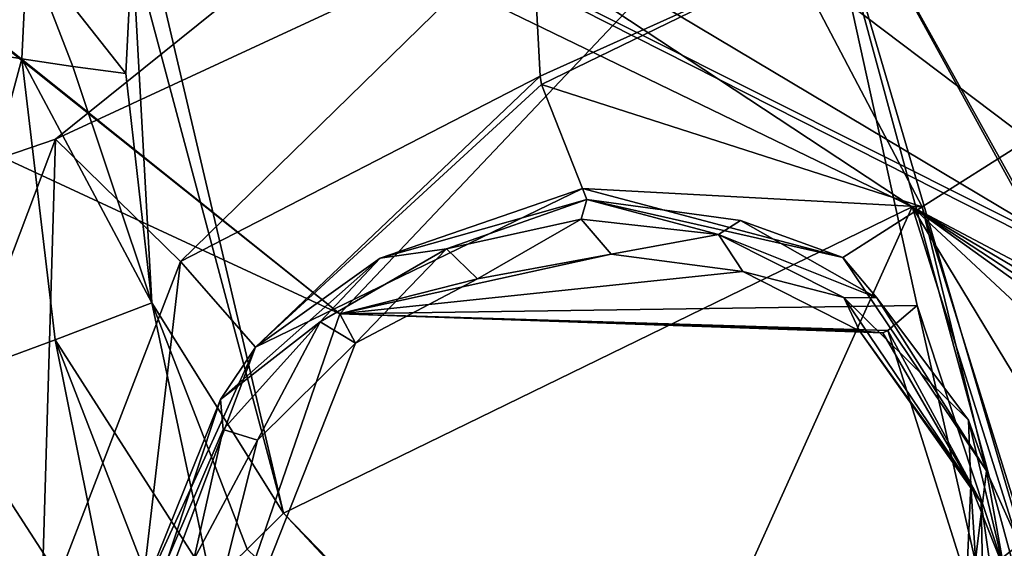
# Model space of a CAD drawing. Header units: millimetres. Extents: x -147 to 294, y -82 to 275.
# Tile 374 of 609: x 271.25 to 276.01, y 177.94 to 180.5. Entities that reach past the tile are written whole.
import ezdxf

# ---------------------------------------------------------------- set-up
doc = ezdxf.new("R2010")
doc.units = ezdxf.units.MM
doc.header["$LTSCALE"] = 67.506716
for name, color, linetype in [('1730', 7, 'CONTINUOUS'), ('1738', 7, 'CONTINUOUS'), ('1741', 7, 'CONTINUOUS'), ('1844', 7, 'CONTINUOUS'), ('1854', 7, 'CONTINUOUS'), ('1857', 7, 'CONTINUOUS'), ('1858', 7, 'CONTINUOUS'), ('1861', 7, 'CONTINUOUS'), ('1965', 7, 'CONTINUOUS'), ('2826', 7, 'CONTINUOUS'), ('2832', 7, 'CONTINUOUS'), ('3037', 7, 'CONTINUOUS'), ('3039', 7, 'CONTINUOUS'), ('3040', 7, 'CONTINUOUS'), ('3047', 7, 'CONTINUOUS'), ('3048', 7, 'CONTINUOUS'), ('3054', 7, 'CONTINUOUS'), ('3055', 7, 'CONTINUOUS'), ('3109', 7, 'CONTINUOUS'), ('3110', 7, 'CONTINUOUS'), ('720', 7, 'CONTINUOUS'), ('751', 7, 'CONTINUOUS'), ('754', 7, 'CONTINUOUS'), ('807', 7, 'CONTINUOUS'), ('872', 7, 'CONTINUOUS'), ('901', 7, 'CONTINUOUS'), ('902', 7, 'CONTINUOUS'), ('903', 7, 'CONTINUOUS'), ('904', 7, 'CONTINUOUS'), ('908', 7, 'CONTINUOUS'), ('938', 7, 'CONTINUOUS')]:
    doc.layers.add(name, color=color, linetype=linetype)

msp = doc.modelspace()

# ---------------------------------------------------------------- linework, layer by layer
at = {"layer": '1730', "linetype": 'CONTINUOUS'}
msp.add_3dface([(275.346, 174.62, -39.8651), (279.3061, 177.0243, -32.565), (279.2792, 179.3808, -39.1476), (275.346, 174.62, -39.8651)], dxfattribs=at)
at = {"layer": '1738', "linetype": 'CONTINUOUS'}
for points in [[(275.8085, 174.0177, -40.0569), (279.2792, 179.3808, -39.1476), (280.8387, 180.4204, -39.0647), (275.8085, 174.0177, -40.0569)], [(275.346, 174.62, -39.8651), (279.2792, 179.3808, -39.1476), (275.8085, 174.0177, -40.0569), (275.346, 174.62, -39.8651)]]:
    msp.add_3dface(points, dxfattribs=at)
at = {"layer": '1741', "linetype": 'CONTINUOUS'}
msp.add_3dface([(275.8085, 174.0177, -40.0569), (280.8387, 180.4204, -39.0647), (276.338, 173.8255, -39.6422), (275.8085, 174.0177, -40.0569)], dxfattribs=at)
at = {"layer": '1844', "linetype": 'CONTINUOUS'}
msp.add_3dface([(275.6297, 172.7734, -33.1661), (265.5288, 174.4453, -29.4133), (261.893, 178.844, -26.6546), (275.6297, 172.7734, -33.1661)], dxfattribs=at)
at = {"layer": '1854', "linetype": 'CONTINUOUS'}
for points in [[(275.6297, 172.7734, -33.1661), (261.893, 178.844, -26.6546), (271.9255, 175.4324, -30.872), (275.6297, 172.7734, -33.1661)], [(271.9255, 175.4324, -30.872), (261.893, 178.844, -26.6546), (270.7886, 176.6337, -30.0324), (271.9255, 175.4324, -30.872)]]:
    msp.add_3dface(points, dxfattribs=at)
at = {"layer": '1857', "linetype": 'CONTINUOUS'}
for points in [[(273.7292, 180.9903, -29.2165), (274.9944, 180.7789, -29.6912), (273.7699, 180.2271, -29.1921), (273.7292, 180.9903, -29.2165)], [(273.7699, 180.2271, -29.1921), (274.9944, 180.7789, -29.6912), (273.7772, 180.1863, -29.1731), (273.7699, 180.2271, -29.1921)], [(273.7772, 180.1863, -29.1731), (274.9944, 180.7789, -29.6912), (275.6174, 179.5951, -30.1139), (273.7772, 180.1863, -29.1731)], [(274.9944, 180.7789, -29.6912), (276.1306, 179.92, -30.3805), (275.6174, 179.5951, -30.1139), (274.9944, 180.7789, -29.6912)], [(273.7772, 180.1863, -29.1731), (275.6174, 179.5951, -30.1139), (273.9753, 179.6839, -28.5714), (273.7772, 180.1863, -29.1731)], [(275.6174, 179.5951, -30.1139), (276.1306, 179.92, -30.3805), (276.209, 177.6952, -31.1425), (275.6174, 179.5951, -30.1139)], [(273.9753, 179.6839, -28.5714), (275.6174, 179.5951, -30.1139), (275.2341, 179.3504, -29.2464), (273.9753, 179.6839, -28.5714)], [(275.2341, 179.3504, -29.2464), (275.6174, 179.5951, -30.1139), (275.9281, 178.3188, -30.0202), (275.2341, 179.3504, -29.2464)], [(275.6174, 179.5951, -30.1139), (276.209, 177.6952, -31.1425), (275.9281, 178.3188, -30.0202), (275.6174, 179.5951, -30.1139)], [(275.9281, 178.3188, -30.0202), (276.209, 177.6952, -31.1425), (275.7688, 177.0262, -30.5714), (275.9281, 178.3188, -30.0202)]]:
    msp.add_3dface(points, dxfattribs=at)
at = {"layer": '1858', "linetype": 'CONTINUOUS'}
for points in [[(267.8113, 178.6865, -28.3418), (267.6534, 181.3435, -27.287), (274.3502, 182.2736, -28.9295), (267.8113, 178.6865, -28.3418)], [(271.4275, 179.922, -28.9229), (267.8113, 178.6865, -28.3418), (274.3502, 182.2736, -28.9295), (271.4275, 179.922, -28.9229)], [(273.7292, 180.9903, -29.2165), (271.4275, 179.922, -28.9229), (274.3502, 182.2736, -28.9295), (273.7292, 180.9903, -29.2165)], [(281.0788, 179.7606, -32.0802), (273.7292, 180.9903, -29.2165), (274.3502, 182.2736, -28.9295), (281.0788, 179.7606, -32.0802)], [(281.0788, 179.7606, -32.0802), (274.9944, 180.7789, -29.6912), (273.7292, 180.9903, -29.2165), (281.0788, 179.7606, -32.0802)], [(281.0788, 179.7606, -32.0802), (276.1306, 179.92, -30.3805), (274.9944, 180.7789, -29.6912), (281.0788, 179.7606, -32.0802)], [(270.5439, 177.585, -29.5753), (267.8113, 178.6865, -28.3418), (271.4275, 179.922, -28.9229), (270.5439, 177.585, -29.5753)], [(275.0639, 175.5524, -31.7944), (281.0788, 179.7606, -32.0802), (276.1586, 175.0202, -32.3658), (275.0639, 175.5524, -31.7944)], [(281.0788, 179.7606, -32.0802), (275.0639, 175.5524, -31.7944), (276.6034, 177.6003, -31.4462), (281.0788, 179.7606, -32.0802)]]:
    msp.add_3dface(points, dxfattribs=at)
at = {"layer": '1861', "linetype": 'CONTINUOUS'}
msp.add_3dface([(282.6353, 182.8384, -31.4773), (281.0788, 179.7606, -32.0802), (274.3502, 182.2736, -28.9295), (282.6353, 182.8384, -31.4773)], dxfattribs=at)
at = {"layer": '1965', "linetype": 'CONTINUOUS'}
msp.add_3dface([(275.0739, 181.4798, -26.8937), (284.0579, 178.0208, -31.1984), (277.0322, 185.397, -26.1323), (275.0739, 181.4798, -26.8937)], dxfattribs=at)
at = {"layer": '2826', "linetype": 'CONTINUOUS'}
for points in [[(272.8023, 179.0783, -27.1017), (275.0739, 181.4798, -26.8937), (266.7113, 183.9323, -23.5697), (272.8023, 179.0783, -27.1017)], [(267.1112, 183.6315, -23.7839), (272.8023, 179.0783, -27.1017), (266.7113, 183.9323, -23.5697), (267.1112, 183.6315, -23.7839)], [(267.6241, 181.4819, -24.6937), (272.8023, 179.0783, -27.1017), (267.1112, 183.6315, -23.7839), (267.6241, 181.4819, -24.6937)], [(265.9256, 179.8558, -24.8233), (271.892, 176.4469, -27.8634), (267.6241, 181.4819, -24.6937), (265.9256, 179.8558, -24.8233)], [(271.892, 176.4469, -27.8634), (272.8023, 179.0783, -27.1017), (267.6241, 181.4819, -24.6937), (271.892, 176.4469, -27.8634)], [(275.5921, 179.1187, -27.9477), (275.0739, 181.4798, -26.8937), (272.8023, 179.0783, -27.1017), (275.5921, 179.1187, -27.9477)], [(284.0579, 178.0208, -31.1984), (275.0739, 181.4798, -26.8937), (282.1531, 175.2115, -31.6651), (284.0579, 178.0208, -31.1984)], [(275.0739, 181.4798, -26.8937), (280.0442, 172.562, -32.0719), (282.1531, 175.2115, -31.6651), (275.0739, 181.4798, -26.8937)], [(280.0442, 172.562, -32.0719), (275.0739, 181.4798, -26.8937), (280.0028, 172.514, -32.0789), (280.0442, 172.562, -32.0719)], [(280.0028, 172.514, -32.0789), (275.0739, 181.4798, -26.8937), (277.2959, 173.9205, -30.5917), (280.0028, 172.514, -32.0789)], [(277.2959, 173.9205, -30.5917), (275.0739, 181.4798, -26.8937), (276.2976, 176.9847, -29.0099), (277.2959, 173.9205, -30.5917)], [(276.2976, 176.9847, -29.0099), (275.0739, 181.4798, -26.8937), (275.5921, 179.1187, -27.9477), (276.2976, 176.9847, -29.0099)], [(259.9856, 180.7178, -22.9592), (271.892, 176.4469, -27.8634), (263.739, 180.3587, -24.0493), (259.9856, 180.7178, -22.9592)], [(263.739, 180.3587, -24.0493), (271.892, 176.4469, -27.8634), (265.9256, 179.8558, -24.8233), (263.739, 180.3587, -24.0493)]]:
    msp.add_3dface(points, dxfattribs=at)
at = {"layer": '2832', "linetype": 'CONTINUOUS'}
msp.add_3dface([(260.2093, 180.2925, -23.1667), (262.9563, 177.8727, -24.7702), (272.2464, 175.8376, -28.2172), (260.2093, 180.2925, -23.1667)], dxfattribs=at)
at = {"layer": '3037', "linetype": 'CONTINUOUS'}
for points in [[(271.892, 176.4469, -27.8634), (259.9856, 180.7178, -22.9592), (260.2093, 180.2925, -23.1667), (271.892, 176.4469, -27.8634)], [(271.892, 176.4469, -27.8634), (260.2093, 180.2925, -23.1667), (271.9696, 176.2625, -27.9612), (271.892, 176.4469, -27.8634)], [(260.2093, 180.2925, -23.1667), (272.2464, 175.8376, -28.2172), (272.1507, 175.959, -28.1389), (260.2093, 180.2925, -23.1667)], [(271.9696, 176.2625, -27.9612), (260.2093, 180.2925, -23.1667), (272.0649, 176.0875, -28.0608), (271.9696, 176.2625, -27.9612)], [(272.0649, 176.0875, -28.0608), (260.2093, 180.2925, -23.1667), (272.1507, 175.959, -28.1389), (272.0649, 176.0875, -28.0608)]]:
    msp.add_3dface(points, dxfattribs=at)
at = {"layer": '3039', "linetype": 'CONTINUOUS'}
for points in [[(274.7493, 179.2829, -27.9359), (272.8023, 179.0783, -27.1017), (274.113, 179.3668, -27.6844), (274.7493, 179.2829, -27.9359)], [(274.113, 179.3668, -27.6844), (272.8023, 179.0783, -27.1017), (273.4678, 179.2466, -27.5148), (274.113, 179.3668, -27.6844)], [(275.3139, 178.9954, -28.2482), (272.8023, 179.0783, -27.1017), (274.7493, 179.2829, -27.9359), (275.3139, 178.9954, -28.2482)], [(273.4678, 179.2466, -27.5148), (272.8023, 179.0783, -27.1017), (272.877, 178.9357, -27.4432), (273.4678, 179.2466, -27.5148)], [(275.5921, 179.1187, -27.9477), (272.8023, 179.0783, -27.1017), (275.4515, 178.9975, -28.0256), (275.5921, 179.1187, -27.9477)], [(272.8023, 179.0783, -27.1017), (271.892, 176.4469, -27.8634), (272.877, 178.9357, -27.4432), (272.8023, 179.0783, -27.1017)], [(275.4515, 178.9975, -28.0256), (272.8023, 179.0783, -27.1017), (275.4266, 178.9853, -28.051), (275.4515, 178.9975, -28.0256)], [(275.4266, 178.9853, -28.051), (272.8023, 179.0783, -27.1017), (275.3139, 178.9954, -28.2482), (275.4266, 178.9853, -28.051)], [(272.877, 178.9357, -27.4432), (271.892, 176.4469, -27.8634), (272.4029, 178.4669, -27.4776), (272.877, 178.9357, -27.4432)], [(272.4029, 178.4669, -27.4776), (271.892, 176.4469, -27.8634), (272.0963, 177.8906, -27.6149), (272.4029, 178.4669, -27.4776)]]:
    msp.add_3dface(points, dxfattribs=at)
at = {"layer": '3040', "linetype": 'CONTINUOUS'}
for points in [[(275.5921, 179.1187, -27.9477), (275.4515, 178.9975, -28.0256), (276.0608, 177.0631, -29.0246), (275.5921, 179.1187, -27.9477)], [(276.2976, 176.9847, -29.0099), (275.5921, 179.1187, -27.9477), (276.0608, 177.0631, -29.0246), (276.2976, 176.9847, -29.0099)], [(275.4266, 178.9853, -28.051), (275.3139, 178.9954, -28.2482), (275.9018, 178.1666, -28.7953), (275.4266, 178.9853, -28.051)], [(275.4515, 178.9975, -28.0256), (275.4266, 178.9853, -28.051), (275.9018, 178.1666, -28.7953), (275.4515, 178.9975, -28.0256)], [(276.0608, 177.0631, -29.0246), (275.4515, 178.9975, -28.0256), (275.9018, 178.1666, -28.7953), (276.0608, 177.0631, -29.0246)], [(275.9236, 177.1352, -29.2376), (276.0608, 177.0631, -29.0246), (275.9018, 178.1666, -28.7953), (275.9236, 177.1352, -29.2376)]]:
    msp.add_3dface(points, dxfattribs=at)
at = {"layer": '3047', "linetype": 'CONTINUOUS'}
for points in [[(273.9677, 179.5351, -28.3968), (273.4678, 179.2466, -27.5148), (273.3178, 179.3929, -28.2516), (273.9677, 179.5351, -28.3968)], [(274.113, 179.3668, -27.6844), (273.4678, 179.2466, -27.5148), (273.9677, 179.5351, -28.3968), (274.113, 179.3668, -27.6844)], [(274.6323, 179.4611, -28.6316), (274.113, 179.3668, -27.6844), (273.9677, 179.5351, -28.3968), (274.6323, 179.4611, -28.6316)], [(274.7493, 179.2829, -27.9359), (274.113, 179.3668, -27.6844), (274.6323, 179.4611, -28.6316), (274.7493, 179.2829, -27.9359)], [(275.2388, 179.1567, -28.9392), (274.7493, 179.2829, -27.9359), (274.6323, 179.4611, -28.6316), (275.2388, 179.1567, -28.9392)], [(273.3178, 179.3929, -28.2516), (272.877, 178.9357, -27.4432), (272.7066, 179.0398, -28.2016), (273.3178, 179.3929, -28.2516)], [(273.4678, 179.2466, -27.5148), (272.877, 178.9357, -27.4432), (273.3178, 179.3929, -28.2516), (273.4678, 179.2466, -27.5148)], [(275.3139, 178.9954, -28.2482), (274.7493, 179.2829, -27.9359), (275.2388, 179.1567, -28.9392), (275.3139, 178.9954, -28.2482)], [(272.7066, 179.0398, -28.2016), (272.4029, 178.4669, -27.4776), (272.2383, 178.5185, -28.2626), (272.7066, 179.0398, -28.2016)], [(272.877, 178.9357, -27.4432), (272.4029, 178.4669, -27.4776), (272.7066, 179.0398, -28.2016), (272.877, 178.9357, -27.4432)], [(272.2383, 178.5185, -28.2626), (272.0963, 177.8906, -27.6149), (271.9682, 177.8918, -28.4274), (272.2383, 178.5185, -28.2626)], [(272.4029, 178.4669, -27.4776), (272.0963, 177.8906, -27.6149), (272.2383, 178.5185, -28.2626), (272.4029, 178.4669, -27.4776)]]:
    msp.add_3dface(points, dxfattribs=at)
at = {"layer": '3048', "linetype": 'CONTINUOUS'}
for points in [[(275.3139, 178.9954, -28.2482), (275.2388, 179.1567, -28.9392), (275.8523, 178.2476, -29.4885), (275.3139, 178.9954, -28.2482)], [(275.9018, 178.1666, -28.7953), (275.3139, 178.9954, -28.2482), (275.8523, 178.2476, -29.4885), (275.9018, 178.1666, -28.7953)], [(275.8028, 177.1257, -29.9195), (275.9236, 177.1352, -29.2376), (275.8523, 178.2476, -29.4885), (275.8028, 177.1257, -29.9195)], [(275.9236, 177.1352, -29.2376), (275.9018, 178.1666, -28.7953), (275.8523, 178.2476, -29.4885), (275.9236, 177.1352, -29.2376)]]:
    msp.add_3dface(points, dxfattribs=at)
at = {"layer": '3054', "linetype": 'CONTINUOUS'}
for points in [[(273.9753, 179.6839, -28.5714), (275.2341, 179.3504, -29.2464), (273.9966, 179.6302, -28.3692), (273.9753, 179.6839, -28.5714)], [(273.9966, 179.6302, -28.3692), (275.2341, 179.3504, -29.2464), (274.7395, 179.5291, -28.6388), (273.9966, 179.6302, -28.3692)], [(274.7395, 179.5291, -28.6388), (275.2341, 179.3504, -29.2464), (275.3972, 179.1545, -28.99), (274.7395, 179.5291, -28.6388)], [(275.2341, 179.3504, -29.2464), (275.9281, 178.3188, -30.0202), (275.3972, 179.1545, -28.99), (275.2341, 179.3504, -29.2464)], [(275.3972, 179.1545, -28.99), (275.9281, 178.3188, -30.0202), (275.8417, 178.5636, -29.3609), (275.3972, 179.1545, -28.99)], [(275.8417, 178.5636, -29.3609), (275.9281, 178.3188, -30.0202), (276.0129, 177.8418, -29.7001), (275.8417, 178.5636, -29.3609)], [(275.9281, 178.3188, -30.0202), (275.7688, 177.0262, -30.5714), (276.0129, 177.8418, -29.7001), (275.9281, 178.3188, -30.0202)]]:
    msp.add_3dface(points, dxfattribs=at)
at = {"layer": '3055', "linetype": 'CONTINUOUS'}
for points in [[(273.9753, 179.6839, -28.5714), (272.9966, 179.3466, -28.1713), (272.3939, 178.916, -28.2793), (273.9753, 179.6839, -28.5714)], [(273.9753, 179.6839, -28.5714), (273.9966, 179.6302, -28.3692), (272.9966, 179.3466, -28.1713), (273.9753, 179.6839, -28.5714)], [(272.9966, 179.3466, -28.1713), (272.2242, 178.6635, -28.2017), (272.3939, 178.916, -28.2793), (272.9966, 179.3466, -28.1713)], [(271.8324, 177.6915, -28.4659), (271.7985, 177.3395, -28.7848), (272.3939, 178.916, -28.2793), (271.8324, 177.6915, -28.4659)], [(272.2242, 178.6635, -28.2017), (271.8324, 177.6915, -28.4659), (272.3939, 178.916, -28.2793), (272.2242, 178.6635, -28.2017)]]:
    msp.add_3dface(points, dxfattribs=at)
at = {"layer": '3109', "linetype": 'CONTINUOUS'}
for points in [[(271.4275, 179.922, -28.9229), (273.7292, 180.9903, -29.2165), (272.0321, 179.3317, -28.9282), (271.4275, 179.922, -28.9229)], [(273.7292, 180.9903, -29.2165), (273.7699, 180.2271, -29.1921), (272.0321, 179.3317, -28.9282), (273.7292, 180.9903, -29.2165)], [(273.7699, 180.2271, -29.1921), (272.3939, 178.916, -28.2793), (272.0321, 179.3317, -28.9282), (273.7699, 180.2271, -29.1921)], [(273.7699, 180.2271, -29.1921), (273.7772, 180.1863, -29.1731), (272.3939, 178.916, -28.2793), (273.7699, 180.2271, -29.1921)], [(273.7772, 180.1863, -29.1731), (273.9753, 179.6839, -28.5714), (272.3939, 178.916, -28.2793), (273.7772, 180.1863, -29.1731)], [(270.5439, 177.585, -29.5753), (271.4275, 179.922, -28.9229), (271.3573, 177.5838, -29.4377), (270.5439, 177.585, -29.5753)], [(271.3573, 177.5838, -29.4377), (271.4275, 179.922, -28.9229), (272.0321, 179.3317, -28.9282), (271.3573, 177.5838, -29.4377)], [(271.7985, 177.3395, -28.7848), (271.3573, 177.5838, -29.4377), (272.0321, 179.3317, -28.9282), (271.7985, 177.3395, -28.7848)], [(272.3939, 178.916, -28.2793), (271.7985, 177.3395, -28.7848), (272.0321, 179.3317, -28.9282), (272.3939, 178.916, -28.2793)]]:
    msp.add_3dface(points, dxfattribs=at)
at = {"layer": '3110', "linetype": 'CONTINUOUS'}
for points in [[(273.9966, 179.6302, -28.3692), (273.3178, 179.3929, -28.2516), (272.9966, 179.3466, -28.1713), (273.9966, 179.6302, -28.3692)], [(273.9677, 179.5351, -28.3968), (273.3178, 179.3929, -28.2516), (273.9966, 179.6302, -28.3692), (273.9677, 179.5351, -28.3968)], [(274.6323, 179.4611, -28.6316), (273.9677, 179.5351, -28.3968), (273.9966, 179.6302, -28.3692), (274.6323, 179.4611, -28.6316)], [(274.6323, 179.4611, -28.6316), (273.9966, 179.6302, -28.3692), (274.7395, 179.5291, -28.6388), (274.6323, 179.4611, -28.6316)], [(274.6323, 179.4611, -28.6316), (274.7395, 179.5291, -28.6388), (275.3972, 179.1545, -28.99), (274.6323, 179.4611, -28.6316)], [(275.2388, 179.1567, -28.9392), (274.6323, 179.4611, -28.6316), (275.3972, 179.1545, -28.99), (275.2388, 179.1567, -28.9392)], [(273.3178, 179.3929, -28.2516), (272.7066, 179.0398, -28.2016), (272.9966, 179.3466, -28.1713), (273.3178, 179.3929, -28.2516)], [(272.7066, 179.0398, -28.2016), (272.2242, 178.6635, -28.2017), (272.9966, 179.3466, -28.1713), (272.7066, 179.0398, -28.2016)], [(275.8523, 178.2476, -29.4885), (275.2388, 179.1567, -28.9392), (275.8417, 178.5636, -29.3609), (275.8523, 178.2476, -29.4885)], [(275.2388, 179.1567, -28.9392), (275.3972, 179.1545, -28.99), (275.8417, 178.5636, -29.3609), (275.2388, 179.1567, -28.9392)], [(272.7066, 179.0398, -28.2016), (272.2383, 178.5185, -28.2626), (272.2242, 178.6635, -28.2017), (272.7066, 179.0398, -28.2016)], [(271.9682, 177.8918, -28.4274), (271.8324, 177.6915, -28.4659), (272.2242, 178.6635, -28.2017), (271.9682, 177.8918, -28.4274)], [(272.2383, 178.5185, -28.2626), (271.9682, 177.8918, -28.4274), (272.2242, 178.6635, -28.2017), (272.2383, 178.5185, -28.2626)], [(275.8523, 178.2476, -29.4885), (275.8417, 178.5636, -29.3609), (276.0129, 177.8418, -29.7001), (275.8523, 178.2476, -29.4885)], [(275.8028, 177.1257, -29.9195), (275.8523, 178.2476, -29.4885), (276.0129, 177.8418, -29.7001), (275.8028, 177.1257, -29.9195)]]:
    msp.add_3dface(points, dxfattribs=at)
at = {"layer": '720', "linetype": 'CONTINUOUS'}
for points in [[(271.7983, 180.8546, -46.7264), (272.5296, 178.1147, -46.9854), (271.7481, 181.4468, -46.6582), (271.7983, 180.8546, -46.7264)], [(271.7481, 181.4468, -46.6582), (272.5296, 178.1147, -46.9854), (275.5682, 179.5951, -46.6311), (271.7481, 181.4468, -46.6582)], [(271.7666, 180.239, -46.8013), (271.8923, 179.131, -46.9186), (271.7983, 180.8546, -46.7264), (271.7666, 180.239, -46.8013)], [(271.8923, 179.131, -46.9186), (272.5296, 178.1147, -46.9854), (271.7983, 180.8546, -46.7264), (271.8923, 179.131, -46.9186)], [(272.5296, 178.1147, -46.9854), (274.1483, 176.4468, -47.038), (275.5682, 179.5951, -46.6311), (272.5296, 178.1147, -46.9854)], [(275.5682, 179.5951, -46.6311), (274.1483, 176.4468, -47.038), (276.0843, 177.9611, -46.7696), (275.5682, 179.5951, -46.6311)], [(279.3315, 177.6039, -46.5665), (275.5682, 179.5951, -46.6311), (279.2072, 177.4492, -46.5917), (279.3315, 177.6039, -46.5665)], [(279.2072, 177.4492, -46.5917), (275.5682, 179.5951, -46.6311), (279.0809, 177.2935, -46.6169), (279.2072, 177.4492, -46.5917)], [(279.0809, 177.2935, -46.6169), (275.5682, 179.5951, -46.6311), (277.8573, 177.9487, -46.6434), (279.0809, 177.2935, -46.6169)], [(277.8573, 177.9487, -46.6434), (275.5682, 179.5951, -46.6311), (276.6332, 178.6031, -46.6643), (277.8573, 177.9487, -46.6434)], [(276.6332, 178.6031, -46.6643), (275.5682, 179.5951, -46.6311), (276.363, 178.2828, -46.7171), (276.6332, 178.6031, -46.6643)], [(276.363, 178.2828, -46.7171), (275.5682, 179.5951, -46.6311), (276.0843, 177.9611, -46.7696), (276.363, 178.2828, -46.7171)], [(276.0843, 177.9611, -46.7696), (274.1483, 176.4468, -47.038), (276.0174, 177.7124, -46.7992), (276.0843, 177.9611, -46.7696)]]:
    msp.add_3dface(points, dxfattribs=at)
at = {"layer": '751', "linetype": 'CONTINUOUS'}
msp.add_3dface([(282.0619, 176.4525, -49.2809), (267.7934, 164.6059, -50.1662), (268.656, 183.2375, -49.424), (282.0619, 176.4525, -49.2809)], dxfattribs=at)
at = {"layer": '754', "linetype": 'CONTINUOUS'}
for points in [[(282.0958, 176.4974, -49.2738), (268.656, 183.2375, -49.424), (273.9445, 194.1902, -47.4045), (282.0958, 176.4974, -49.2738)], [(282.1295, 176.5424, -49.2666), (282.0958, 176.4974, -49.2738), (273.9445, 194.1902, -47.4045), (282.1295, 176.5424, -49.2666)], [(288.2447, 188.6572, -47.0303), (282.1295, 176.5424, -49.2666), (273.9445, 194.1902, -47.4045), (288.2447, 188.6572, -47.0303)], [(282.0958, 176.4974, -49.2738), (282.0619, 176.4525, -49.2809), (268.656, 183.2375, -49.424), (282.0958, 176.4974, -49.2738)]]:
    msp.add_3dface(points, dxfattribs=at)
at = {"layer": '807', "linetype": 'CONTINUOUS'}
for points in [[(251.8813, 178.2578, -48.5114), (271.6002, 171.3833, -48.2746), (258.4713, 186.6761, -47.2366), (251.8813, 178.2578, -48.5114)], [(258.4713, 186.6761, -47.2366), (271.6002, 171.3833, -48.2746), (259.9685, 185.8475, -47.3386), (258.4713, 186.6761, -47.2366)], [(259.9685, 185.8475, -47.3386), (271.6002, 171.3833, -48.2746), (269.3505, 174.7946, -48.248), (259.9685, 185.8475, -47.3386)], [(271.6002, 171.3833, -48.2746), (251.8813, 178.2578, -48.5114), (270.6248, 170.6523, -48.3453), (271.6002, 171.3833, -48.2746)]]:
    msp.add_3dface(points, dxfattribs=at)
at = {"layer": '872', "linetype": 'CONTINUOUS'}
for points in [[(282.2534, 181.7074, -45.8499), (270.3509, 184.0649, -46.3999), (280.853, 179.6184, -46.2257), (282.2534, 181.7074, -45.8499)], [(280.853, 179.6184, -46.2257), (270.3509, 184.0649, -46.3999), (270.8142, 183.5652, -46.4417), (280.853, 179.6184, -46.2257)], [(271.1962, 183.0053, -46.4941), (280.853, 179.6184, -46.2257), (270.8142, 183.5652, -46.4417), (271.1962, 183.0053, -46.4941)], [(271.5447, 182.2499, -46.5708), (280.853, 179.6184, -46.2257), (271.1962, 183.0053, -46.4941), (271.5447, 182.2499, -46.5708)], [(271.7481, 181.4468, -46.6582), (275.5682, 179.5951, -46.6311), (271.5447, 182.2499, -46.5708), (271.7481, 181.4468, -46.6582)], [(275.5682, 179.5951, -46.6311), (279.3315, 177.6039, -46.5665), (271.5447, 182.2499, -46.5708), (275.5682, 179.5951, -46.6311)], [(279.3315, 177.6039, -46.5665), (280.853, 179.6184, -46.2257), (271.5447, 182.2499, -46.5708), (279.3315, 177.6039, -46.5665)]]:
    msp.add_3dface(points, dxfattribs=at)
at = {"layer": '901', "linetype": 'CONTINUOUS'}
for points in [[(270.6456, 180.41, -47.0806), (271.2905, 180.8461, -46.8329), (270.6687, 180.8576, -47.0261), (270.6456, 180.41, -47.0806)], [(270.9568, 180.3612, -46.9965), (271.2905, 180.8461, -46.8329), (270.6456, 180.41, -47.0806), (270.9568, 180.3612, -46.9965)], [(271.2635, 180.3112, -46.8978), (271.2905, 180.8461, -46.8329), (270.9568, 180.3612, -46.9965), (271.2635, 180.3112, -46.8978)]]:
    msp.add_3dface(points, dxfattribs=at)
at = {"layer": '902', "linetype": 'CONTINUOUS'}
for points in [[(271.2905, 180.8461, -46.8329), (271.2635, 180.3112, -46.8978), (271.5113, 180.2733, -46.8313), (271.2905, 180.8461, -46.8329)], [(271.7666, 180.239, -46.8013), (271.7983, 180.8546, -46.7264), (271.2905, 180.8461, -46.8329), (271.7666, 180.239, -46.8013)], [(271.7666, 180.239, -46.8013), (271.2905, 180.8461, -46.8329), (271.5113, 180.2733, -46.8313), (271.7666, 180.239, -46.8013)]]:
    msp.add_3dface(points, dxfattribs=at)
at = {"layer": '903', "linetype": 'CONTINUOUS'}
for points in [[(271.2635, 180.3112, -46.8978), (271.8923, 179.131, -46.9186), (271.5113, 180.2733, -46.8313), (271.2635, 180.3112, -46.8978)], [(271.8923, 179.131, -46.9186), (271.2635, 180.3112, -46.8978), (271.4251, 178.9519, -47.0382), (271.8923, 179.131, -46.9186)], [(271.8923, 179.131, -46.9186), (271.7666, 180.239, -46.8013), (271.5113, 180.2733, -46.8313), (271.8923, 179.131, -46.9186)], [(272.1816, 177.7723, -47.1113), (271.8923, 179.131, -46.9186), (271.4251, 178.9519, -47.0382), (272.1816, 177.7723, -47.1113)], [(272.5296, 178.1147, -46.9854), (271.8923, 179.131, -46.9186), (272.3529, 177.9401, -47.0312), (272.5296, 178.1147, -46.9854)], [(271.8923, 179.131, -46.9186), (272.1816, 177.7723, -47.1113), (272.3529, 177.9401, -47.0312), (271.8923, 179.131, -46.9186)]]:
    msp.add_3dface(points, dxfattribs=at)
at = {"layer": '904', "linetype": 'CONTINUOUS'}
for points in [[(271.2635, 180.3112, -46.8978), (270.9568, 180.3612, -46.9965), (270.8406, 178.7363, -47.2551), (271.2635, 180.3112, -46.8978)], [(271.4251, 178.9519, -47.0382), (271.2635, 180.3112, -46.8978), (270.8406, 178.7363, -47.2551), (271.4251, 178.9519, -47.0382)], [(271.7521, 177.3267, -47.3349), (271.4251, 178.9519, -47.0382), (270.8406, 178.7363, -47.2551), (271.7521, 177.3267, -47.3349)], [(272.1816, 177.7723, -47.1113), (271.4251, 178.9519, -47.0382), (271.9684, 177.5497, -47.2309), (272.1816, 177.7723, -47.1113)], [(271.9684, 177.5497, -47.2309), (271.4251, 178.9519, -47.0382), (271.7521, 177.3267, -47.3349), (271.9684, 177.5497, -47.2309)]]:
    msp.add_3dface(points, dxfattribs=at)
at = {"layer": '908', "linetype": 'CONTINUOUS'}
for points in [[(275.7038, 174.7144, -47.0696), (272.5296, 178.1147, -46.9854), (272.3529, 177.9401, -47.0312), (275.7038, 174.7144, -47.0696)], [(275.7038, 174.7144, -47.0696), (274.1483, 176.4468, -47.038), (272.5296, 178.1147, -46.9854), (275.7038, 174.7144, -47.0696)]]:
    msp.add_3dface(points, dxfattribs=at)
at = {"layer": '938', "linetype": 'CONTINUOUS'}
msp.add_3dface([(271.7521, 177.3267, -47.3349), (270.8406, 178.7363, -47.2551), (270.3574, 175.851, -47.9625), (271.7521, 177.3267, -47.3349)], dxfattribs=at)

doc.saveas('drawing.dxf')
